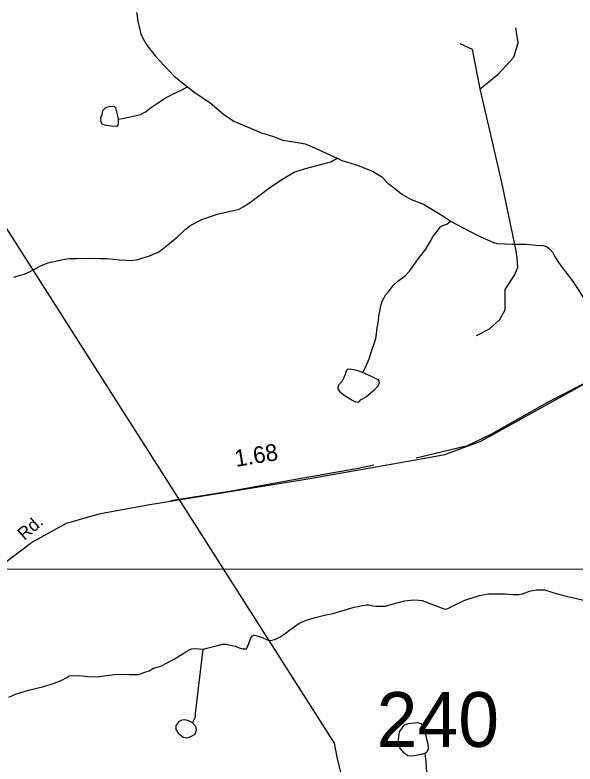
# Model space of a CAD drawing. Extents: x 2056842 to 2160602, y 826753 to 1016856.
# Drawn here: x 2095777 to 2099965, y 866853 to 872458 of the extents above; entities that cross this region are included whole.
import ezdxf

# ---------------------------------------------------------------- set-up
doc = ezdxf.new("R2010")
doc.units = 0
for name, color, linetype in [('Exist Hydrographic Creek Single Shore', 7, 'Continuous'), ('Exist Hydrographic Misc Water Feature', 7, 'Continuous'), ('Exist Road Non-System Type 51', 7, 'Continuous'), ('Exist Road Secondary Mileage Hundredths English Label', 7, 'Continuous'), ('Exist Road Secondary Structure Standard Bridge Number Label', 7, 'Continuous'), ('Exist Road Secondary Type 51 Attributed', 7, 'Continuous'), ('Exist Road Secondary Type 51 Label', 7, 'Continuous'), ('Exist Utilities Electrical Transmission Line', 7, 'Continuous'), ('Map Preparation Inset Cut Line', 7, 'Continuous')]:
    doc.layers.add(name, color=color, linetype=linetype)

msp = doc.modelspace()

# ---------------------------------------------------------------- linework, layer by layer
at = {"layer": 'Exist Hydrographic Creek Single Shore'}
for points in [[(2097185.6, 867713.3), (2097329.7, 867749.8), (2097341.6, 867749.7), (2097357.4, 867750.1), (2097365.6, 867748), (2097401.7, 867740.1), (2097425.7, 867736), (2097453.6, 867722.1), (2097477.6, 867716), (2097493.8, 867716), (2097509.5, 867716.4), (2097513.6, 867728.4), (2097521.6, 867740.2), (2097541.5, 867796.4), (2097553.6, 867812.4), (2097561.4, 867816.5), (2097577.2, 867814.6), (2097605.1, 867808.7), (2097633.4, 867796.7), (2097657.4, 867784.9), (2097677.7, 867776.6), (2097697.4, 867780.9), (2097717.7, 867784.7), (2097737.4, 867793.1), (2097761.3, 867805.3), (2097797.6, 867831.1), (2097841.1, 867863.4), (2097899.3, 867903.7), (2097920.9, 867915.9), (2097950.8, 867927.5), (2098022.6, 867949.9), (2098103, 867970.2), (2098154.6, 867980.2), (2098314.6, 868026.6), (2098374.9, 868039), (2098406.4, 868045.1), (2098422.6, 868045.1), (2098454.4, 868037.4), (2098478.4, 868033.5), (2098502.6, 868033.5), (2098546.9, 868035.6), (2098598.4, 868049.8), (2098692.3, 868074.1), (2098754.2, 868082.2), (2098794.4, 868078.5), (2098822.1, 868076.3), (2098888.3, 868052.4), (2098970.7, 868018.9), (2098994.3, 868013.3), (2099014.6, 868017.1), (2099054.4, 868037), (2099142.2, 868079.3), (2099252.1, 868113.8), (2099320.4, 868127.8), (2099444.2, 868126.4), (2099500, 868122.4), (2099544.3, 868122.6), (2099572, 868126.5), (2099623.8, 868147.2), (2099678.4, 868157.1), (2099737.8, 868157.4), (2099776.2, 868145.5), (2099800.4, 868137.4), (2099852.1, 868121.5), (2099911.9, 868105.9), (2100061.8, 868072.2)], [(2095731.1, 867354.6), (2095780.7, 867376.7), (2095879, 867405.3), (2095993, 867433.4), (2096070.5, 867457.8), (2096122.8, 867477.9), (2096168.7, 867504.1), (2096182.4, 867512.2), (2096262.6, 867516.3), (2096320.2, 867508.4), (2096384.6, 867506.8), (2096484.5, 867517.1), (2096532.7, 867525.3), (2096632.5, 867523.5), (2096704.5, 867523.6), (2096748.4, 867540.1), (2096780.6, 867551.8), (2096812, 867570.1), (2096868.3, 867586.4), (2096916.1, 867610.4), (2096968, 867638.6), (2097016, 867666.7), (2097062.1, 867699), (2097098, 867715.1), (2097125.9, 867719), (2097153.6, 867715.2), (2097185.6, 867713.3)], [(2098841.6, 866931.9), (2098848.9, 866871.1), (2098854.9, 866787.2)]]:
    msp.add_lwpolyline(points, dxfattribs=at)
at = {"layer": 'Exist Hydrographic Misc Water Feature'}
for points in [[(2096686.8, 872478.2), (2096692.8, 872435.2), (2096695.3, 872411.3), (2096707.2, 872357.2), (2096719.5, 872317.1), (2096735.5, 872279.4), (2096755.6, 872245.5), (2096779.8, 872209.3), (2096825.7, 872153.7), (2096890.3, 872081.9), (2096968.4, 872001.8), (2097066.6, 871920.4)], [(2096551.2, 871679), (2096605.9, 871689.9), (2096671.5, 871703.3), (2096715.3, 871714.2), (2096754.2, 871733.7), (2096790.6, 871764.1), (2096842.9, 871797.7), (2096906.9, 871842), (2096972.5, 871874.2), (2097014.5, 871894.2), (2097066.6, 871920.4)], [(2097066.6, 871920.4), (2097124.7, 871876.7), (2097234.8, 871802.8), (2097337.1, 871715.1), (2097413.4, 871663.4), (2097537.4, 871612.1), (2097613.7, 871580.2), (2097711.7, 871548.4), (2097779.6, 871522.6), (2097873.9, 871507.1), (2097946.1, 871493.4), (2098017.9, 871465.4), (2098186, 871385.9)], [(2096551.2, 871679), (2096543.9, 871714.2), (2096531.7, 871764.1), (2096523.2, 871770.2), (2096489.2, 871772.6), (2096455.2, 871762.9), (2096430.9, 871741), (2096426, 871710.6), (2096417.5, 871688.7), (2096416.3, 871668), (2096426, 871644.9), (2096446.7, 871637.6), (2096495.3, 871627.9), (2096535.4, 871626.7), (2096548.8, 871632.7), (2096552.4, 871647.3), (2096551.2, 871679)], [(2095769.1, 870496.4), (2095817, 870510.7), (2095845.1, 870518.6), (2095881, 870533), (2095933.3, 870560.8), (2095969, 870580.9), (2096018.6, 870601.4), (2096042.8, 870609.1), (2096083, 870617.2), (2096134.7, 870629.7), (2096178.6, 870635.6), (2096242.9, 870636), (2096366.8, 870638.3), (2096414.6, 870636.4), (2096462.8, 870636.8), (2096558.7, 870627.1), (2096602.8, 870623.3), (2096634.8, 870621.2), (2096686.7, 870627.2), (2096774.8, 870653.6), (2096794.9, 870661.5), (2096814.4, 870669.9), (2096846.6, 870682), (2096872.7, 870702.1), (2096910.4, 870730), (2096992.2, 870798.4), (2097048.2, 870850.4), (2097092.1, 870886.8), (2097173.7, 870928.7), (2097245.8, 870953.1), (2097299.6, 870969.3), (2097355.3, 870983.5), (2097407.6, 870995.5), (2097447.6, 871003.6), (2097483.3, 871021.8), (2097539.1, 871058), (2097673, 871160.2), (2097720.7, 871192.3), (2097784.7, 871234.5), (2097864.3, 871283), (2097948.6, 871309.2), (2098140.1, 871359.7), (2098186, 871385.9)], [(2098186, 871385.9), (2098222.1, 871370), (2098338.4, 871333.4), (2098456.3, 871287.2), (2098519.5, 871247.1), (2098564.4, 871199.7), (2098611.9, 871164.4), (2098670.2, 871117), (2098739.5, 871078.1), (2098833.1, 871042.8), (2098977.3, 870954.4), (2099033.4, 870915.7)], [(2098377.8, 869782.9), (2098393.3, 869811), (2098426.9, 869885.1), (2098436.4, 869916.9), (2098448.7, 869957.2), (2098464.5, 870001.1), (2098476.4, 870037), (2098481.1, 870072.6), (2098486.4, 870117.1), (2098493.8, 870156.9), (2098501.8, 870216.9), (2098513.7, 870281.3), (2098523.5, 870317.1), (2098547.5, 870361.4), (2098570.9, 870387.4), (2098607.4, 870435.5), (2098640.8, 870467.4), (2098696.6, 870509.7), (2098726.5, 870541.6), (2098801.5, 870647.2), (2098848.9, 870706.8), (2098885.3, 870765.1), (2098902.1, 870797.7), (2098924, 870828.1), (2098960.4, 870873.1), (2098977.5, 870882.9), (2099006.6, 870893.8), (2099033.4, 870915.7)], [(2099033.4, 870915.7), (2099239.6, 870807.6), (2099283.9, 870787.5), (2099355.8, 870755.8), (2099379.6, 870747.8), (2099495.9, 870743.9), (2099599.6, 870744.4), (2099671.8, 870736.8), (2099723.9, 870733), (2099752, 870725.1), (2099776.2, 870705.2), (2099798.1, 870683.1), (2099818, 870645.2), (2099842.4, 870605.4), (2099894.5, 870537.4), (2099952.5, 870461.8), (2100015.1, 870363.8), (2100073.3, 870264.1), (2100121.7, 870148.5), (2100145.7, 870076.2)], [(2098377.8, 869782.9), (2098441, 869756.1), (2098490.8, 869730.6), (2098499.3, 869718.4), (2098501.7, 869706.3), (2098494.4, 869684.4), (2098460.4, 869649.1), (2098405.7, 869601.7), (2098359.5, 869576.1), (2098353.4, 869565.2), (2098344.9, 869559.1), (2098325.5, 869561.5), (2098290.2, 869578.6), (2098238, 869610.2), (2098211.2, 869633.3), (2098194.2, 869660), (2098194.2, 869678.3), (2098205.2, 869696.5), (2098227, 869720.8), (2098250.1, 869769.5), (2098258.6, 869802.3), (2098265.9, 869808.4), (2098281.7, 869809.6), (2098310.9, 869806), (2098346.2, 869795), (2098377.8, 869782.9)], [(2097105.2, 867160.3), (2097127.3, 867207.1), (2097127.3, 867231.1), (2097185.6, 867713.3)], [(2097105.2, 867160.3), (2097074.8, 867177.3), (2097050.5, 867183.4), (2097025, 867180.9), (2096999.4, 867168.8), (2096980, 867139.6), (2096980, 867110.4), (2096998.2, 867084.9), (2097035.9, 867054.5), (2097057.8, 867049.6), (2097088.2, 867055.7), (2097125.8, 867077.6), (2097135.6, 867108), (2097129.5, 867133.5), (2097105.2, 867160.3)], [(2098841.6, 866931.9), (2098813.6, 866923.4), (2098750.4, 866912.4), (2098715.2, 866914.9), (2098687.2, 866934.3), (2098655.6, 866975.7), (2098643.5, 867017), (2098653.2, 867093.6), (2098689.6, 867145.9), (2098721.2, 867155.6), (2098788.1, 867164.2), (2098812.4, 867156.9), (2098828.2, 867135), (2098846.4, 867070.5), (2098864.7, 867004.8), (2098867.1, 866965.9), (2098856.2, 866941.6), (2098841.6, 866931.9)]]:
    msp.add_lwpolyline(points, dxfattribs=at)
at = {"layer": 'Exist Road Non-System Type 51'}
for points in [[(2099256, 871904.9), (2099391.9, 872016.2), (2099507.8, 872141.7), (2099540.1, 872250.1), (2099522, 872363.2)], [(2099256, 871904.9), (2099199, 872199.7), (2099105.9, 872241.5)], [(2099228.7, 870059.8), (2099326.3, 870109.9), (2099402.3, 870180.3), (2099442.2, 870252.5), (2099442.2, 870404.7), (2099510.6, 870505.4), (2099537.2, 870568.2), (2099533.4, 870642.3), (2099522, 870707), (2099418.5, 871206.1), (2099353.9, 871487.6), (2099256, 871904.9)], [(2098777.5, 869144.3), (2099161, 869237.1), (2099337.7, 869322.7), (2099761.5, 869560.4), (2100300.2, 869840.9), (2100457.9, 869922.6), (2100556, 869984.7)], [(2096941.9, 868825.8), (2097397.6, 868896.8), (2097847.9, 868980.4), (2098342.9, 869066.9), (2098461.1, 869092.9)]]:
    msp.add_lwpolyline(points, dxfattribs=at)
at = {"layer": 'Exist Road Secondary Type 51 Attributed'}
for points in [[(2096770.3, 868793.5), (2097966.5, 868986.2), (2098814.5, 869138.3), (2098991.3, 869169.7), (2099260.2, 869268.8), (2100215.7, 869798.6), (2100556, 869984.7), (2100704.2, 870072.2), (2100928.4, 870171), (2101142.2, 870223.3), (2101419.6, 870249.9), (2101706.5, 870234.7), (2101921.2, 870244.2), (2102042.4, 870260.9), (2102207.7, 870332.2), (2102379.2, 870432.5), (2102541.6, 870572.2)], [(2094179.6, 867992.5), (2094352.5, 868019.1), (2094686.9, 868055.2), (2095061.3, 868089.5), (2095305.4, 868141.7), (2095463.1, 868206.4), (2095660.8, 868331.9), (2095900.2, 868510.6), (2096163.3, 868656.1), (2096416.1, 868728.3), (2096770.3, 868793.5)]]:
    msp.add_lwpolyline(points, dxfattribs=at)
at = {"layer": 'Exist Utilities Electrical Transmission Line'}
msp.add_lwpolyline([(2090208.9, 878090.6), (2090399.6, 877911.2), (2091042.2, 877021.2), (2091166.6, 876875.7), (2095091.8, 871822.6), (2095202.4, 871658.9), (2098164.4, 867008.7), (2098184.9, 866904.8), (2098734, 864623.2), (2099022.7, 863475.6), (2099626.1, 861080), (2100400.4, 858056.5), (2100951.6, 855844.8), (2101980.8, 853661.7), (2102801.4, 851906.3), (2103296.8, 850944.6), (2103702.1, 850075), (2103840.6, 849731.1), (2105377.5, 846510.3), (2106244.1, 844636.9), (2107548.3, 841869.9), (2108761.2, 839864.8), (2109358.7, 838871.2), (2109834.3, 838086.5)], dxfattribs=at)
at = {"layer": 'Map Preparation Inset Cut Line'}
msp.add_lwpolyline([(2059276.8, 845851.8), (2104036.2, 845851.8), (2104036.2, 868310.8), (2085975.1, 868308.6), (2085982, 877260.1), (2059276.8, 877260.1), (2059276.8, 845851.8)], dxfattribs=at)

# ---------------------------------------------------------------- texts
at = {"layer": 'Exist Road Secondary Mileage Hundredths English Label'}
msp.add_text('1.68', height=125, rotation=9.3053, dxfattribs=at).set_placement((2097430.2, 869076.5))
at = {"layer": 'Exist Road Secondary Structure Standard Bridge Number Label'}
msp.add_text('240', height=410.1, dxfattribs=at).set_placement((2098482.3, 866981.4))
at = {"layer": 'Exist Road Secondary Type 51 Label'}
msp.add_text('Rd.', height=95, rotation=41.3443, dxfattribs=at).set_placement((2095847.7, 868522.9))

doc.saveas('drawing.dxf')
